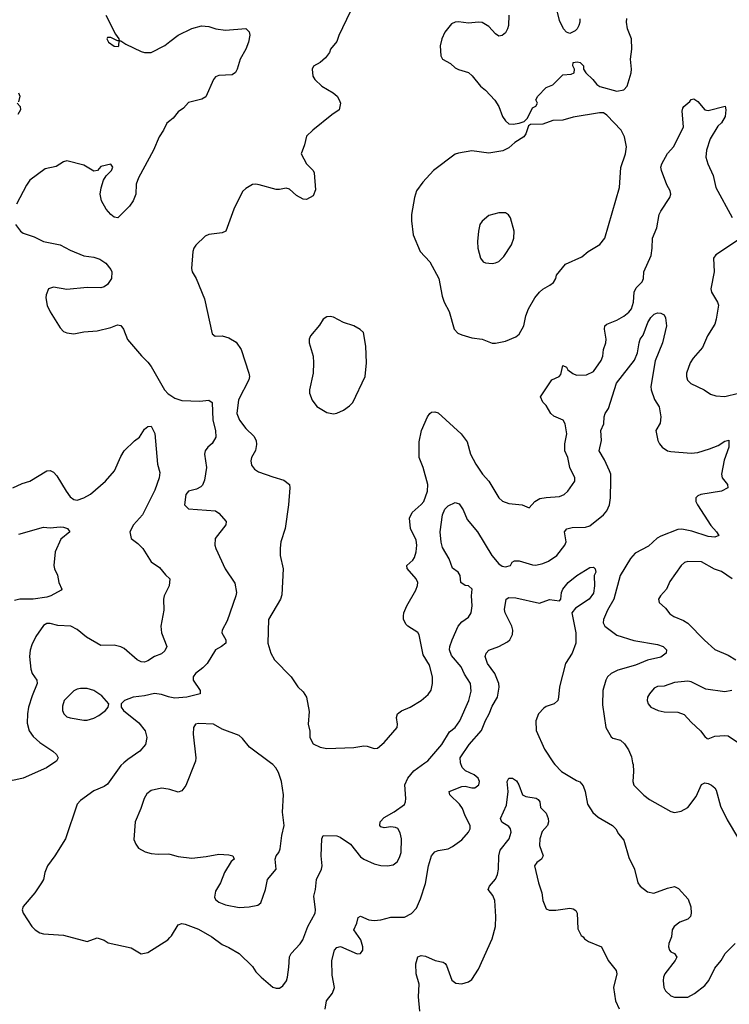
# Model space of a CAD drawing. Header units: inches. Extents: x 1834610 to 2027685, y 642842 to 774116.
# Tile 497 of 632: x 1949110 to 1953316, y 748570 to 754404. Entities that reach past the tile are written whole.
import ezdxf

# ---------------------------------------------------------------- set-up
doc = ezdxf.new("R2010")
doc.units = ezdxf.units.IN
doc.header["$MEASUREMENT"] = 0
for name, color, linetype in [('B9744', 7, 'Continuous'), ('B9745', 7, 'Continuous'), ('B9754', 7, 'Continuous'), ('B9755', 7, 'Continuous')]:
    doc.layers.add(name, color=color, linetype=linetype)

msp = doc.modelspace()

# ---------------------------------------------------------------- linework, layer by layer
at = {"layer": 'B9744', "color": 5}
for points, elevation in [([(1949312.4, 750000), (1949268.3, 749971.7), (1949130, 749909.2), (1949070, 749895.2), (1949030, 749899.9), (1949010, 749908.1), (1948930, 749959.8), (1948910, 749967.4), (1948890, 749967.3), (1948810, 749945.4), (1948790, 749944.2), (1948771.2, 749951.2), (1948761.8, 749961.8), (1948748.3, 749990), (1948746.8, 750000)], 440), ([(1949727.3, 750000), (1949710, 749985.1), (1949630, 749873.3), (1949610, 749860.5), (1949550, 749835.4), (1949470, 749776.9), (1949450, 749755.1), (1949381.3, 749550), (1949318.5, 749450), (1949274.9, 749390), (1949258, 749350), (1949250.7, 749310), (1949238.8, 749290), (1949199.3, 749230), (1949130.4, 749150), (1949124.9, 749130), (1949130.5, 749110), (1949182.6, 749030), (1949201.3, 749010), (1949230, 748992.9), (1949250, 748987.9), (1949370, 748978.4), (1949510, 748942), (1949570, 748964), (1949610.4, 748950.4), (1949634.4, 748934.4), (1949770, 748904), (1949830, 748868.2), (1949870, 748876.3), (1949987.8, 748952.2), (1950000, 748964.6)], 460), ([(1950000, 749842.4), (1949990, 749845.4), (1949950, 749849.8), (1949890, 749836), (1949864.1, 749815.9), (1949847.4, 749790), (1949828.7, 749730), (1949793.7, 749650), (1949786.9, 749546.9), (1949798.4, 749518.4), (1949814.6, 749494.6), (1949853.8, 749473.8), (1949890, 749463.1), (1949930, 749459.5), (1949990, 749462), (1950000, 749459.2)], 480)]:
    msp.add_lwpolyline(points, dxfattribs=dict(at, elevation=elevation))
at = {"layer": 'B9745', "color": 5}
for points, elevation in [([(1949621.1, 754430), (1949678, 754318), (1949698, 754290), (1949699.6, 754280.4), (1949690, 754278), (1949650, 754299), (1949630, 754298), (1949626.8, 754290), (1949636, 754270), (1949670, 754247.3), (1949694, 754246), (1949698, 754250), (1949700.4, 754279.6), (1949710, 754278), (1949738.8, 754258.8), (1949830, 754214.9), (1949850, 754208.9), (1949890, 754210.2), (1949969.2, 754250.8), (1950000, 754273.9)], 460), ([(1949102, 753970), (1949111.3, 753950), (1949102, 753918)], 440), ([(1949094, 753910), (1949112, 753890), (1949114, 753870), (1949098, 753842)], 440), ([(1950000, 753804.6), (1949982, 753790), (1949963, 753750), (1949936.4, 753710), (1949902, 753630), (1949813.2, 753466.8), (1949800.5, 753430), (1949799.1, 753370), (1949782, 753330), (1949761.1, 753298.9), (1949692, 753230), (1949670, 753234), (1949650, 753249), (1949622, 753282), (1949595.1, 753330), (1949586.6, 753370), (1949592.1, 753407.9), (1949607, 753453), (1949621.6, 753478.4), (1949654, 753510), (1949662, 753530), (1949650, 753548), (1949590, 753533.2), (1949570.5, 753509.5), (1949550, 753507.3), (1949490, 753541), (1949390, 753567.8), (1949370, 753561.6), (1949325.5, 753534.5), (1949260.4, 753519.6), (1949170, 753452.7), (1949150, 753424), (1949090.4, 753310)], 460), ([(1949084.9, 753190), (1949115.5, 753150), (1949130, 753138.4), (1949196.5, 753116.5), (1949251, 753090), (1949349.2, 753069.2), (1949410, 753037.6), (1949490, 753004), (1949550, 752997.3), (1949585.2, 752985.2), (1949621.1, 752961.1), (1949650, 752924.7), (1949656.3, 752910), (1949654, 752870), (1949630, 752835.3), (1949610, 752821.2), (1949590, 752816), (1949510, 752817.6), (1949390, 752804.7), (1949310, 752819.7), (1949280.7, 752810), (1949266.7, 752773.3), (1949264.7, 752755.3), (1949273.1, 752710), (1949290, 752673.4), (1949350, 752578.8), (1949370, 752557.3), (1949390, 752547.7), (1949430, 752542.8), (1949490, 752554.8), (1949570, 752561), (1949650, 752581), (1949690, 752596), (1949710, 752591.3), (1949726, 752570), (1949748.3, 752508.3), (1949831.6, 752411.5), (1949870, 752374.9), (1949890, 752348.2), (1949969.1, 752210), (1949990, 752187.9), (1950000, 752181.4)], 460), ([(1949070, 751630.6), (1949124.9, 751655.1), (1949170, 751668.7), (1949270, 751730.3), (1949290, 751732.2), (1949310, 751722.4), (1949330, 751701.6), (1949385.3, 751610), (1949410, 751577.6), (1949430, 751561.7), (1949450, 751556.9), (1949490, 751570.2), (1949530, 751593.2), (1949619.2, 751670), (1949671.9, 751730), (1949710, 751816.4), (1949730, 751848.8), (1949790, 751908.5), (1949820.7, 751930), (1949850, 751977.3), (1949870, 751993.4), (1949890, 751994.8), (1949910, 751951.3), (1949926.4, 751770), (1949940.4, 751720.4), (1949936.5, 751690), (1949910, 751615.6), (1949838.5, 751470), (1949784.4, 751410), (1949762.8, 751370), (1949771.3, 751330), (1949810, 751300.7), (1949840.7, 751270), (1949890, 751190.7), (1949938.8, 751158.8), (1949973.7, 751113.7), (1949998.8, 751090), (1949994.9, 751050), (1949966.4, 750990), (1949961.6, 750970), (1949964.5, 750904.5), (1949946, 750810), (1949950.3, 750770), (1949981.1, 750690), (1949970, 750664.7), (1949950, 750646.4), (1949909.1, 750630.9), (1949870, 750605.7), (1949850, 750597.3), (1949830, 750598.7), (1949806.6, 750610), (1949730, 750678.3), (1949708.7, 750688.7), (1949670, 750697.3), (1949590, 750696), (1949505.6, 750745.6), (1949450, 750791.1), (1949412.7, 750810), (1949335.2, 750815.2), (1949290, 750826.3), (1949270, 750826), (1949250, 750813.3), (1949205.5, 750750), (1949181, 750699), (1949171.6, 750668.4), (1949167.7, 750630), (1949175.3, 750555.3), (1949184.7, 750530), (1949211.3, 750490), (1949214, 750470), (1949183.4, 750396.6), (1949163, 750330), (1949155.3, 750290), (1949155.1, 750235.1), (1949167, 750190), (1949190, 750156.9), (1949230, 750120.2), (1949305.7, 750070), (1949328.5, 750050), (1949337.6, 750030), (1949328, 750010), (1949312.4, 750000)], 440), ([(1949105.2, 751354.8), (1949250, 751396.9), (1949290, 751392.4), (1949350, 751399.5), (1949370, 751397.6), (1949394, 751390), (1949407.3, 751370), (1949353.9, 751326.1), (1949319.6, 751250), (1949312.2, 751170), (1949315.8, 751150), (1949333.1, 751113.1), (1949342, 751070), (1949360.5, 751030), (1949356.2, 751023.8), (1949294.4, 750990), (1949270, 750982.7), (1949189.9, 750969.9), (1949110.2, 750969.8), (1949078.3, 750961.7)], 420), ([(1950000, 750389.7), (1949991.3, 750391.4), (1949950, 750406.4), (1949909.4, 750410.6), (1949850, 750397.7), (1949782, 750390), (1949732, 750370), (1949712, 750350), (1949711.3, 750330), (1949726, 750310), (1949816.7, 750236.7), (1949854, 750190), (1949864, 750150), (1949856, 750110), (1949822, 750070), (1949750, 750019.5), (1949727.3, 750000)], 460)]:
    msp.add_lwpolyline(points, dxfattribs=dict(at, elevation=elevation))
at = {"layer": 'B9745', "color": 5, "elevation": 460}
msp.add_lwpolyline([(1949510, 750441.6), (1949470, 750441.6), (1949450, 750436.2), (1949430, 750427), (1949373.4, 750370), (1949363.4, 750336.6), (1949364.4, 750310), (1949370.8, 750290), (1949390, 750274), (1949410, 750266.4), (1949490, 750252.4), (1949510, 750252.4), (1949550, 750266), (1949579.7, 750280.3), (1949619, 750310), (1949634, 750330), (1949639, 750350), (1949596.9, 750396.9), (1949550, 750429.6)], close=True, dxfattribs=at)
at = {"layer": 'B9754', "color": 5}
for points, elevation in [([(1950000, 749459.2), (1950050, 749444.9), (1950130, 749436), (1950214.7, 749445.3), (1950290, 749459.5), (1950350, 749456), (1950374, 749450), (1950382, 749430), (1950364, 749416), (1950323.8, 749350), (1950300.3, 749290), (1950270, 749240.9), (1950265.2, 749205.2), (1950270.4, 749190), (1950290, 749174), (1950330, 749159), (1950410, 749144), (1950470, 749148.2), (1950522, 749158), (1950539, 749170), (1950566, 749250), (1950579.3, 749310), (1950629.2, 749370), (1950624, 749430), (1950629.2, 749450), (1950646, 749470), (1950653.6, 749490), (1950662.7, 749570), (1950677.6, 749630), (1950668.4, 749708.4), (1950672.6, 749810), (1950662, 749890), (1950643.3, 749943.3), (1950627.8, 749970), (1950609.7, 749990), (1950596.3, 750000)], 480), ([(1950147.5, 750000), (1950093.7, 749866.3), (1950070, 749834.5), (1950050, 749827), (1950000, 749842.4)], 480), ([(1950000, 748964.6), (1950010, 748974.8), (1950050, 749040.7), (1950070, 749048.2), (1950090, 749044.9), (1950170, 749014), (1950248, 748970), (1950310, 748923.1), (1950350, 748906), (1950410.2, 748870.2), (1950490, 748793), (1950510, 748763), (1950541.6, 748730), (1950610, 748671.7), (1950630, 748664.6), (1950650, 748665.7), (1950670, 748679.3), (1950690.7, 748709.3), (1950696.9, 748730), (1950706, 748790), (1950708.9, 748851.1), (1950718.3, 748870), (1950772.4, 748927.6), (1950788, 748952), (1950818.2, 749030), (1950860.3, 749110), (1950862.2, 749130), (1950853.7, 749210), (1950863.1, 749250), (1950868.4, 749310), (1950899.1, 749370), (1950903.5, 749390), (1950896.4, 749450), (1950900.9, 749550), (1950909.2, 749570), (1950990, 749568.5), (1951010, 749559.5), (1951070, 749518.4), (1951130, 749444), (1951150, 749429.1), (1951210, 749402.3), (1951250, 749391.7), (1951290, 749390.3), (1951323.9, 749396.1), (1951346.6, 749413.4), (1951361.4, 749438.6), (1951371.1, 749470), (1951372.8, 749550), (1951365.8, 749585.8), (1951351.7, 749611.7), (1951337.5, 749617.5), (1951310, 749620.9), (1951270, 749615.1), (1951250, 749621.2), (1951244.5, 749630), (1951247, 749650), (1951270, 749677.3), (1951329, 749710), (1951390, 749754), (1951397.4, 749770), (1951399.2, 749790), (1951391.9, 749870), (1951410.7, 749910), (1951445.9, 749954.1), (1951511.2, 750000)], 460), ([(1950919.7, 748540.3), (1950927.8, 748590), (1950963.4, 748636.6), (1950974.8, 748670), (1950961.8, 748741.8), (1950960.4, 748830), (1950975.4, 748890), (1950990, 748905.7), (1951011.3, 748911.3), (1951110, 748868.4), (1951130, 748871), (1951142.7, 748890), (1951142.9, 748910), (1951132.2, 748952.3), (1951089.5, 749010), (1951109, 749050), (1951116.4, 749083.6), (1951130, 749091), (1951178.8, 749070), (1951210, 749066), (1951250, 749071.2), (1951310, 749086.7), (1951390, 749086.7), (1951431.6, 749108.4), (1951461, 749139), (1951485.9, 749194.1), (1951514.6, 749285.4), (1951532.4, 749390), (1951550.8, 749449.2), (1951570, 749472.4), (1951590, 749480.4), (1951650, 749491.8), (1951674.9, 749505.1), (1951730, 749544.9), (1951770.8, 749589.2), (1951779.1, 749610), (1951779.8, 749630), (1951750, 749685.6), (1951734.8, 749730), (1951715.8, 749755.8), (1951658.7, 749810), (1951655.1, 749830), (1951730, 749860.3), (1951750, 749861.7), (1951790, 749852.2), (1951807.6, 749852.4), (1951831.8, 749870), (1951835.1, 749890), (1951827.3, 749910), (1951803.7, 749930), (1951752.5, 749952.5), (1951733.2, 749973.2), (1951722.3, 750000)], 440), ([(1952274.6, 750000), (1952281.3, 749990), (1952320.4, 749950), (1952410, 749894.9), (1952430, 749887.7), (1952450, 749864.9), (1952462.4, 749830), (1952475.4, 749755.4), (1952506.4, 749706.4), (1952538, 749678), (1952623.8, 749630), (1952643.1, 749610), (1952659.5, 749579.5), (1952690, 749542.8), (1952719.5, 749439.5), (1952753.8, 749370), (1952773, 749290), (1952788, 749270), (1952830, 749236.5), (1952868.4, 749228.4), (1952950, 749258.2), (1952990, 749267.4), (1953015.1, 749255.1), (1953072.3, 749192.3), (1953086.8, 749146.8), (1953090.3, 749110), (1953086.7, 749090), (1953070, 749074.7), (1953022.9, 749057.1), (1952988.9, 749030), (1952976.5, 749010), (1952973.4, 748970), (1952958.3, 748930), (1952955.6, 748910), (1952962, 748890), (1952970, 748880.4), (1952991.3, 748870), (1953004.9, 748850), (1952995.3, 748830), (1952933.6, 748750), (1952925.6, 748730), (1952923.5, 748710), (1952928.5, 748668.5), (1952938, 748650), (1952970, 748620.3), (1952990, 748611.7), (1953070, 748612), (1953110, 748632.9), (1953170, 748680.2), (1953194, 748710), (1953230, 748784.2), (1953267, 748830), (1953291.8, 748870), (1953349.8, 748930.2)], 440), ([(1952742.8, 750000), (1952745, 749990), (1952748.3, 749950), (1952744.6, 749890), (1952750, 749867.7), (1952810, 749808.4), (1952843, 749783), (1952970, 749712.2), (1952990, 749706.7), (1953030, 749714.9), (1953070, 749736.5), (1953118.6, 749801.4), (1953150, 749872.2), (1953170, 749881.6), (1953190, 749878.4), (1953210, 749868.7), (1953230, 749852), (1953238.5, 749838.5), (1953263.6, 749743.6), (1953303.6, 749663.6), (1953370, 749550.4)], 460), ([(1951482.4, 748530), (1951473.8, 748613.8), (1951478.2, 748690), (1951459.7, 748750), (1951458.4, 748810), (1951469.6, 748850.3), (1951490, 748859.1), (1951514.4, 748854.4), (1951572, 748830), (1951619, 748819), (1951631.8, 748811.8), (1951639.5, 748799.5), (1951671.8, 748711.8), (1951694.4, 748694.4), (1951730, 748691.8), (1951770, 748702), (1951790, 748715.8), (1951830, 748777), (1951910, 748957.6), (1951929.1, 749030), (1951931.6, 749090), (1951925.1, 749185.1), (1951914.3, 749214.3), (1951886.6, 749250), (1951893.7, 749270), (1951930, 749310.3), (1951941.5, 749338.5), (1951948.1, 749370), (1951950.6, 749449.4), (1951957, 749483), (1952010.7, 749550), (1952022.6, 749590), (1952018.5, 749610), (1952010, 749623.1), (1951968.2, 749648.2), (1951958.7, 749670), (1951996.1, 749750), (1952005.2, 749830), (1951999.1, 749890), (1952009.7, 749910.3), (1952030, 749908.9), (1952053.5, 749893.5), (1952069.1, 749870), (1952090.3, 749810.3), (1952110, 749801.1), (1952170.9, 749790.9), (1952182.5, 749782.5), (1952192.2, 749770), (1952196.7, 749736.7), (1952230, 749702), (1952241.7, 749670), (1952244.6, 749650), (1952237.8, 749630), (1952207.1, 749592.9), (1952193.1, 749550), (1952190.9, 749510), (1952213, 749450), (1952202, 749430), (1952174, 749410), (1952160.7, 749390), (1952184.4, 749290), (1952205.5, 749230), (1952210, 749184.7), (1952230, 749136), (1952247.9, 749127.9), (1952288, 749128), (1952370, 749138.7), (1952390, 749135.8), (1952405.7, 749125.7), (1952413.6, 749110), (1952417.5, 749017.5), (1952437.5, 748977.5), (1952450, 748970.4), (1952457, 748957), (1952481, 748941), (1952557.4, 748910), (1952598.6, 748830), (1952644.7, 748770), (1952649.1, 748750), (1952630.3, 748670), (1952641.7, 748590), (1952662.8, 748542.8)], 420)]:
    msp.add_lwpolyline(points, dxfattribs=dict(at, elevation=elevation))
at = {"layer": 'B9755', "color": 5}
for points, elevation in [([(1951069.2, 754450), (1951000.9, 754310), (1950990, 754274), (1950951.1, 754228.9), (1950946, 754210), (1950922.8, 754177.2), (1950890.6, 754149.4), (1950850.9, 754129.1), (1950842.8, 754110), (1950846.8, 754070), (1950858.8, 754050), (1950900.7, 754010), (1950967.3, 753970), (1950990.8, 753950), (1951004, 753930), (1951010.5, 753910), (1951004, 753870), (1950959.9, 753840.1), (1950847.3, 753750), (1950810, 753713.2), (1950798.5, 753661.5), (1950778, 753610), (1950810.6, 753550), (1950850, 753510.8), (1950855.8, 753495.8), (1950863.4, 753396.6), (1950850, 753359.3), (1950810, 753339.3), (1950790, 753340.9), (1950750, 753362.7), (1950710, 753399.3), (1950690, 753405.2), (1950650, 753397), (1950630, 753398.4), (1950530, 753426), (1950510, 753429.6), (1950490, 753427), (1950450, 753404.5), (1950430, 753385.2), (1950378.9, 753281.1), (1950330.7, 753150), (1950310, 753140.9), (1950230, 753131.8), (1950210, 753120.7), (1950152.9, 753067.1), (1950141.6, 753050), (1950135.8, 753030), (1950128.4, 752930), (1950132.4, 752910), (1950156.4, 752870), (1950204.9, 752750), (1950250, 752542), (1950268, 752528), (1950309.3, 752530.7), (1950350, 752519.5), (1950392.7, 752492.7), (1950421.6, 752450), (1950468.5, 752310), (1950471.8, 752290), (1950467.5, 752270), (1950407.7, 752152.3), (1950397.6, 752070), (1950412.1, 752030), (1950450, 751982.3), (1950496.8, 751936.8), (1950511.3, 751910), (1950513.7, 751886.3), (1950508.2, 751851.8), (1950484.6, 751810), (1950479.5, 751790), (1950484.2, 751764.2), (1950501.3, 751741.3), (1950525, 751724.9), (1950610, 751694.3), (1950676.4, 751676.4), (1950708.9, 751648.9), (1950711.5, 751630), (1950703.2, 751530), (1950682.4, 751390), (1950658.6, 751310), (1950652.9, 751272.9), (1950653.7, 751230), (1950672.2, 751150), (1950664, 750996), (1950654.9, 750970), (1950584.6, 750850), (1950580.2, 750710), (1950598.3, 750650), (1950620.3, 750610), (1950719.5, 750510), (1950759.1, 750450), (1950790, 750421), (1950810.5, 750390.5), (1950825.5, 750305.5), (1950818.7, 750230), (1950828.6, 750188.6), (1950830.4, 750150), (1950850, 750114), (1950890, 750094), (1950930, 750085.5), (1951090, 750090.5), (1951150, 750101.3), (1951170, 750099.5), (1951210, 750086.4), (1951230, 750088.4), (1951270, 750121.6), (1951347.8, 750210), (1951349.7, 750230), (1951343, 750270), (1951349.7, 750290), (1951371.9, 750308.1), (1951423.7, 750330), (1951490, 750370.4), (1951530, 750405.5), (1951548.1, 750431.9), (1951556.9, 750470), (1951556.3, 750510), (1951538.7, 750578.7), (1951500.9, 750640.9), (1951478, 750758), (1951470, 750773.7), (1951409.7, 750810), (1951400, 750820), (1951385.4, 750850), (1951384.4, 750870), (1951387.4, 750890), (1951403.8, 750930), (1951457, 751023), (1951468.6, 751051.4), (1951470.6, 751070), (1951459.3, 751090), (1951407.1, 751152.9), (1951405, 751170), (1951439.2, 751200.8), (1951450, 751216.5), (1951459.6, 751250), (1951463.9, 751290), (1951459.9, 751319.9), (1951426, 751390), (1951419.9, 751450), (1951435.4, 751484.6), (1951490, 751532), (1951504.7, 751550), (1951526.4, 751610), (1951529, 751650), (1951501.1, 751750), (1951476.8, 751810), (1951477, 751903), (1951490.8, 751970), (1951526.2, 752050), (1951541.6, 752070), (1951550, 752077.6), (1951570, 752081.3), (1951590, 752073.7), (1951726.3, 751950), (1951762.3, 751902.3), (1951782.6, 751830), (1951813.7, 751770), (1951853.1, 751710), (1951890, 751668.7), (1951950, 751570.4), (1951971.4, 751551.4), (1952010, 751538), (1952088.6, 751528.6), (1952130, 751511.3), (1952162.7, 751550), (1952193.6, 751566.4), (1952230, 751573.7), (1952310, 751578.4), (1952337.2, 751590), (1952359.6, 751610), (1952400.7, 751670), (1952400.7, 751690), (1952369.6, 751750), (1952358, 751810), (1952341.2, 751850), (1952340.7, 751890), (1952353.3, 751950), (1952343.5, 752010), (1952330.5, 752030.5), (1952275.4, 752055.4), (1952257.2, 752070), (1952230, 752117.6), (1952210, 752137.2), (1952196.9, 752170), (1952264.7, 752270), (1952307.3, 752290), (1952317.5, 752302.5), (1952330, 752354), (1952350, 752344.9), (1952359.5, 752330), (1952387.4, 752307.4), (1952410, 752298.2), (1952470, 752299.7), (1952510, 752320.2), (1952555.9, 752384.1), (1952566.2, 752410), (1952569.2, 752450), (1952583.7, 752490), (1952585.7, 752510), (1952576.8, 752570), (1952578.5, 752590), (1952590, 752600.2), (1952650, 752623.2), (1952690, 752647.1), (1952719.8, 752670), (1952736.5, 752690), (1952747.5, 752730), (1952751.7, 752790), (1952764.1, 752815.9), (1952799.1, 752850), (1952806.3, 752870), (1952809.9, 752910), (1952852.5, 753007.5), (1952858.7, 753050), (1952860.2, 753110), (1952886, 753170), (1952901, 753250), (1952909.9, 753270.1), (1952963.4, 753350), (1952969, 753370), (1952965.8, 753390), (1952945.8, 753425.8), (1952913.6, 753510), (1952910.4, 753530), (1952915, 753550), (1952950, 753611.8), (1952987.2, 753652.8), (1953044.6, 753770), (1953037.2, 753862.8), (1953040.5, 753879.5), (1953046, 753890), (1953081.5, 753918.5), (1953090, 753931.3), (1953105.2, 753934.8), (1953130, 753918.8), (1953170.4, 753870.4), (1953190, 753866.7), (1953290.6, 753890.6), (1953295.5, 753870), (1953290.4, 753830), (1953270, 753793.2), (1953247.1, 753772.9), (1953202.6, 753697.4), (1953181.3, 753630), (1953176.9, 753590), (1953188.2, 753550), (1953220.6, 753480.6), (1953236.1, 753410), (1953332.5, 753232.5)], 480), ([(1952009.2, 754430.8), (1952007.2, 754370), (1952002, 754350), (1951990, 754327), (1951970, 754309.4), (1951950, 754306), (1951930, 754320.9), (1951890, 754363.6), (1951850, 754387.6), (1951830, 754389.6), (1951770, 754382.4), (1951710, 754390.9), (1951690, 754389.7), (1951670, 754379.7), (1951630.4, 754330), (1951612.4, 754290), (1951601.6, 754250), (1951605.5, 754190), (1951616, 754170), (1951663.8, 754143.8), (1951690, 754119.1), (1951710, 754108), (1951770, 754090.7), (1951792.1, 754072.1), (1951840.5, 754010), (1951870, 753986), (1951926.1, 753926.1), (1951950.5, 753890), (1951970.7, 753830), (1951990, 753804), (1952010, 753787.7), (1952035.1, 753784.9), (1952069.3, 753790.7), (1952099, 753801), (1952110, 753811.3), (1952119.3, 753820.7), (1952150, 753882), (1952170, 753892), (1952179, 753910), (1952169, 753930), (1952181.2, 753950), (1952230, 754002.8), (1952270, 754018.8), (1952330, 754076.3), (1952378, 754082), (1952395.3, 754090), (1952398, 754110), (1952388.7, 754130), (1952390, 754151), (1952414.8, 754154.8), (1952432, 754150), (1952452, 754130), (1952451.3, 754110), (1952464.7, 754090), (1952507.3, 754050), (1952530, 754020.7), (1952548.2, 754008.2), (1952650, 753979.5), (1952690, 753988.9), (1952710, 754010.7), (1952734, 754090), (1952735.3, 754110), (1952731.1, 754170), (1952737.6, 754230), (1952735.8, 754290), (1952713, 754350), (1952706, 754390), (1952708.9, 754411.1)], 520), ([(1952430.4, 754409.6), (1952430.5, 754390), (1952424, 754370), (1952414.8, 754350), (1952402.5, 754337.5), (1952370, 754321.2), (1952350, 754329.2), (1952332.7, 754350), (1952310, 754399), (1952295.8, 754455.8)], 520), ([(1950000, 754273.9), (1950050, 754311.3), (1950130, 754352.2), (1950187.3, 754367.3), (1950230, 754364), (1950272, 754350), (1950330, 754342.4), (1950450, 754350.8), (1950470, 754332), (1950473, 754313), (1950466, 754270), (1950450, 754229.3), (1950416.4, 754170), (1950399.1, 754110), (1950388.2, 754091.8), (1950370, 754077.2), (1950290, 754074), (1950270, 754065.2), (1950259.1, 754050), (1950214, 753946), (1950190, 753933.2), (1950110, 753913.2), (1950080.9, 753879.1), (1950050, 753858), (1950019.6, 753820.4), (1950000, 753804.6)], 460), ([(1953363.6, 753096.4), (1953235.8, 753010), (1953222.4, 752990), (1953225.7, 752910), (1953206.4, 752810), (1953210.3, 752790), (1953246.7, 752730), (1953251.6, 752711.6), (1953238.8, 752630), (1953230, 752600.5), (1953187.1, 752530), (1953157.8, 752462.2), (1953101, 752399), (1953083.7, 752370), (1953062.4, 752310), (1953061.6, 752290), (1953068.7, 752268.7), (1953088.7, 752248.7), (1953166.8, 752210), (1953205.1, 752185.1), (1953235.6, 752175.6), (1953290, 752170.3), (1953370, 752190.2)], 480), ([(1951511.2, 750000), (1951528.1, 750011.9), (1951611.8, 750110), (1951656.5, 750183.5), (1951690.8, 750210), (1951718.2, 750250), (1951771.2, 750370), (1951785.7, 750425.7), (1951780.9, 750470), (1951745.7, 750525.7), (1951726.2, 750570), (1951670, 750635.8), (1951656.5, 750670), (1951658.6, 750690), (1951673.6, 750730), (1951709.4, 750810.6), (1951730, 750836.9), (1951770, 750863.1), (1951785.6, 750890), (1951792.2, 750930), (1951787.6, 750990), (1951791.1, 751030), (1951770, 751049.3), (1951750, 751051.8), (1951723.6, 751070), (1951720.9, 751110), (1951709.2, 751130), (1951674.9, 751154.9), (1951656.2, 751210), (1951616.5, 751276.5), (1951608.7, 751308.7), (1951602.7, 751370), (1951616.4, 751470), (1951630, 751503), (1951650, 751522.4), (1951690, 751544), (1951714.6, 751534.6), (1951739, 751499), (1951762.8, 751442.8), (1951822.6, 751370), (1951908.8, 751230), (1951950, 751178.7), (1951970, 751165.5), (1951990, 751162.3), (1952018, 751170), (1952029.6, 751190.4), (1952042.6, 751197.4), (1952070, 751196.5), (1952150, 751173.2), (1952170, 751171.9), (1952210, 751180.7), (1952243.8, 751196.2), (1952294.3, 751230), (1952341, 751290), (1952348.5, 751310), (1952339.2, 751370), (1952353, 751387), (1952384.3, 751395.7), (1952463, 751397), (1952490, 751404.1), (1952570, 751469.3), (1952590, 751493.1), (1952605.7, 751530), (1952612.4, 751570), (1952614.5, 751674.5), (1952613.1, 751710), (1952605, 751730), (1952575.5, 751795.5), (1952543.6, 751850), (1952557.4, 751910), (1952553.6, 751970), (1952571.1, 752010), (1952574.7, 752050), (1952580.5, 752070), (1952600.3, 752099.7), (1952647.3, 752250), (1952753.2, 752386.8), (1952772.2, 752430), (1952781.1, 752490), (1952788.3, 752510), (1952804.8, 752535.2), (1952833.5, 752610), (1952850, 752638.7), (1952870, 752659.5), (1952890, 752666.4), (1952910, 752664.9), (1952930, 752656), (1952936.9, 752636.9), (1952942.8, 752590), (1952919.1, 752490), (1952877.2, 752382.8), (1952851.6, 752230), (1952853.2, 752210), (1952872.6, 752152.6), (1952899.7, 752110), (1952910.7, 752050), (1952906, 752014), (1952880.2, 751970), (1952891.6, 751910), (1952901.1, 751890), (1952918.7, 751870), (1952950, 751850.2), (1952970, 751845.2), (1953090, 751836.1), (1953130, 751840.3), (1953199.3, 751860.7), (1953250, 751881.3), (1953290, 751906), (1953312.8, 751912.8), (1953313.4, 751870), (1953286.2, 751793.8), (1953270.2, 751710), (1953273.7, 751690), (1953304.4, 751650), (1953307.2, 751630), (1953270, 751610.8), (1953146.8, 751590), (1953130, 751582.4), (1953117.6, 751570), (1953118, 751550), (1953127.8, 751530), (1953206.1, 751406.1), (1953239.3, 751370), (1953253, 751347), (1953230, 751338.4), (1953190, 751341.2), (1953093.8, 751373.9), (1953035.2, 751384.8), (1953010, 751383.4), (1952910, 751344.4), (1952888.6, 751331.4), (1952836.3, 751283.7), (1952757.2, 751242.8), (1952730, 751212), (1952669.3, 751110), (1952631.6, 750970), (1952594.2, 750905.8), (1952570.3, 750850), (1952569.1, 750830), (1952578.7, 750810), (1952650, 750757.4), (1952750, 750725.4), (1952890, 750701.3), (1952924, 750690), (1952944.4, 750670), (1952941.6, 750650), (1952910, 750627.4), (1952830, 750609.8), (1952760.7, 750579.3), (1952654.9, 750550), (1952616, 750530), (1952593.8, 750510), (1952583.6, 750490), (1952566, 750430), (1952563.7, 750343.7), (1952583, 750210), (1952615.2, 750155.2), (1952626.2, 750146.2), (1952670, 750134), (1952693.6, 750113.6), (1952718, 750078), (1952735.2, 750035.2), (1952742.8, 750000)], 460), ([(1950000, 752181.4), (1950030, 752162), (1950070, 752147.6), (1950176.9, 752143.1), (1950230, 752150.4), (1950250, 752136), (1950255.5, 752030), (1950270.2, 751969.8), (1950272.4, 751930), (1950250, 751892.8), (1950224, 751870), (1950209.2, 751850), (1950205.4, 751830), (1950217, 751750), (1950205.2, 751674.8), (1950193.8, 751646.2), (1950184.2, 751635.8), (1950157.8, 751622.2), (1950110, 751609.5), (1950094.4, 751590), (1950085.7, 751530), (1950110, 751506.3), (1950270, 751494), (1950290, 751479.1), (1950332.7, 751430), (1950332.4, 751410), (1950268.5, 751330), (1950267, 751290), (1950271.8, 751270), (1950327.6, 751150), (1950384.5, 751064.5), (1950394.7, 751010), (1950391.2, 750990), (1950338.7, 750841.3), (1950310, 750786), (1950308, 750770), (1950330.8, 750730), (1950330.7, 750710), (1950306.8, 750690), (1950270.2, 750669.8), (1950221.1, 750590), (1950196.1, 750563.9), (1950151.8, 750530), (1950138, 750510), (1950138, 750490), (1950179.5, 750430), (1950179.1, 750410), (1950101, 750390), (1950030, 750384), (1950000, 750389.7)], 460), ([(1951722.3, 750000), (1951721.7, 750001.7), (1951719.8, 750030), (1951774.2, 750110), (1951847.8, 750192.2), (1951870, 750252), (1951893.3, 750290), (1951910, 750335.8), (1951942, 750390), (1951951.9, 750448.1), (1951949.7, 750470.3), (1951925.1, 750530), (1951882.2, 750590), (1951868.6, 750630), (1951874.5, 750650), (1951890, 750667.7), (1951950, 750690.5), (1952001.7, 750718.3), (1952014.5, 750730), (1952030, 750761), (1952032.6, 750787.4), (1952027, 750810), (1951987.6, 750890), (1951983.5, 750910), (1951993.2, 750970), (1952010, 750979.3), (1952050, 750977.4), (1952190, 750947), (1952250, 750968.9), (1952310, 750960.7), (1952317, 750970), (1952321.3, 751010), (1952329.7, 751030), (1952360.5, 751070), (1952411.8, 751110), (1952490, 751158.7), (1952510, 751159.1), (1952520.7, 751150), (1952524, 751130), (1952515.5, 751110), (1952516.5, 751050), (1952510, 751006), (1952484.7, 750970), (1952403.5, 750916.5), (1952383, 750890), (1952406, 750770), (1952406.7, 750710), (1952385.2, 750650), (1952345.4, 750590), (1952308.5, 750450), (1952304.2, 750390), (1952298.5, 750370), (1952277, 750350), (1952230, 750333.9), (1952215.6, 750324.4), (1952184.6, 750290), (1952169.1, 750250), (1952171.9, 750191.9), (1952220.9, 750080.9), (1952274.6, 750000)], 440), ([(1953332, 751090), (1953270, 751134.8), (1953228.8, 751148.8), (1953150.8, 751190.8), (1953070, 751193.3), (1953050, 751188), (1953030, 751169.6), (1952964.1, 751075.9), (1952942.8, 751030), (1952907, 750990), (1952895.3, 750970), (1952900.3, 750950), (1952937, 750917), (1952964, 750884), (1952987.1, 750867), (1953044.5, 750844.5), (1953070, 750828.1), (1953168, 750728), (1953230, 750672.4), (1953310, 750637.6), (1953354, 750610)], 480), ([(1953331.5, 750428.5), (1953290, 750420.3), (1953177.4, 750437.4), (1953090, 750480.9), (1953070, 750483.7), (1952990, 750476), (1952930, 750455.5), (1952890, 750452.2), (1952870, 750442), (1952842.8, 750410), (1952831.8, 750390), (1952828.7, 750370), (1952834, 750350), (1952850, 750330.4), (1952894, 750310), (1952930, 750301.8), (1953010, 750301.3), (1953047.3, 750287.3), (1953090, 750240.5), (1953145.5, 750190), (1953170, 750156), (1953184.9, 750144.9), (1953190, 750142.8), (1953230, 750158), (1953290, 750163), (1953310, 750160.5), (1953363.6, 750123.6)], 480), ([(1950596.3, 750000), (1950472.5, 750092.5), (1950430, 750145.1), (1950410, 750161.6), (1950310, 750200.7), (1950258, 750230), (1950170, 750233.3), (1950152, 750230), (1950140.5, 750210), (1950138.4, 750170), (1950154, 750030), (1950151.5, 750010), (1950147.5, 750000)], 480)]:
    msp.add_lwpolyline(points, dxfattribs=dict(at, elevation=elevation))
for points, elevation in [([(1952547, 753853), (1952390, 753826), (1952330, 753809), (1952270, 753806.6), (1952210, 753785.1), (1952138, 753782), (1952124.7, 753775.3), (1952110, 753728), (1952098, 753710), (1952043.7, 753676.3), (1952010, 753645.1), (1951973.8, 753626.2), (1951890, 753612.6), (1951790, 753626.6), (1951710, 753614), (1951690, 753606.9), (1951562.4, 753510), (1951499.1, 753440.9), (1951462, 753390), (1951450.3, 753349.7), (1951432.3, 753250), (1951432.4, 753212.4), (1951442.4, 753130), (1951483.6, 753030), (1951541.1, 752970), (1951593.4, 752870), (1951614.2, 752765.8), (1951626.3, 752730), (1951654.8, 752674.8), (1951684.2, 752570), (1951705.9, 752545.9), (1951730, 752536.5), (1951790, 752518), (1951851.5, 752511.5), (1951910, 752487.7), (1951930, 752487.7), (1951990, 752498.4), (1952050, 752524.9), (1952070, 752540.4), (1952097.7, 752590), (1952110.6, 752650), (1952125, 752690), (1952163.5, 752756.5), (1952190, 752790.3), (1952210, 752807.7), (1952252.3, 752830), (1952273, 752847), (1952287.6, 752870), (1952291.5, 752890), (1952344.6, 752955.4), (1952441.2, 752998.8), (1952479.5, 753030), (1952548.6, 753071.4), (1952578.3, 753110), (1952664.1, 753410), (1952672, 753528), (1952699.8, 753610), (1952706.8, 753650), (1952694.7, 753710), (1952674.3, 753750), (1952590, 753838), (1952570, 753851.3)], 520), ([(1951990, 753259.5), (1951950, 753259.5), (1951890, 753244.5), (1951850, 753209.2), (1951838, 753190), (1951828.5, 753151.5), (1951822.4, 753090), (1951825.5, 753050), (1951840.7, 752990), (1951856, 752970), (1951870, 752963.8), (1951910, 752959.1), (1951930, 752964), (1951950, 752970.7), (1951980.1, 752999.9), (1952024.2, 753070), (1952038, 753110), (1952041.3, 753150), (1952019.5, 753230), (1952007.7, 753247.7)], 540), ([(1950950, 752644.5), (1950930, 752642.9), (1950908, 752630), (1950886.7, 752593.3), (1950834, 752530), (1950824.9, 752510), (1950825.5, 752490), (1950848.9, 752410), (1950851.4, 752370), (1950849.1, 752310), (1950827.1, 752210), (1950827.1, 752190), (1950842.4, 752150), (1950871.8, 752111.8), (1950930, 752076), (1950970, 752068.9), (1950990, 752071.7), (1951029.8, 752090.2), (1951064.5, 752115.5), (1951083.8, 752136.2), (1951156.8, 752290), (1951165.7, 752370), (1951162.2, 752470), (1951147.3, 752550), (1951127.5, 752567.5), (1951090, 752589.6), (1951029.8, 752609.8), (1950970, 752640.7)], 520)]:
    msp.add_lwpolyline(points, close=True, dxfattribs=dict(at, elevation=elevation))

doc.saveas('drawing.dxf')
